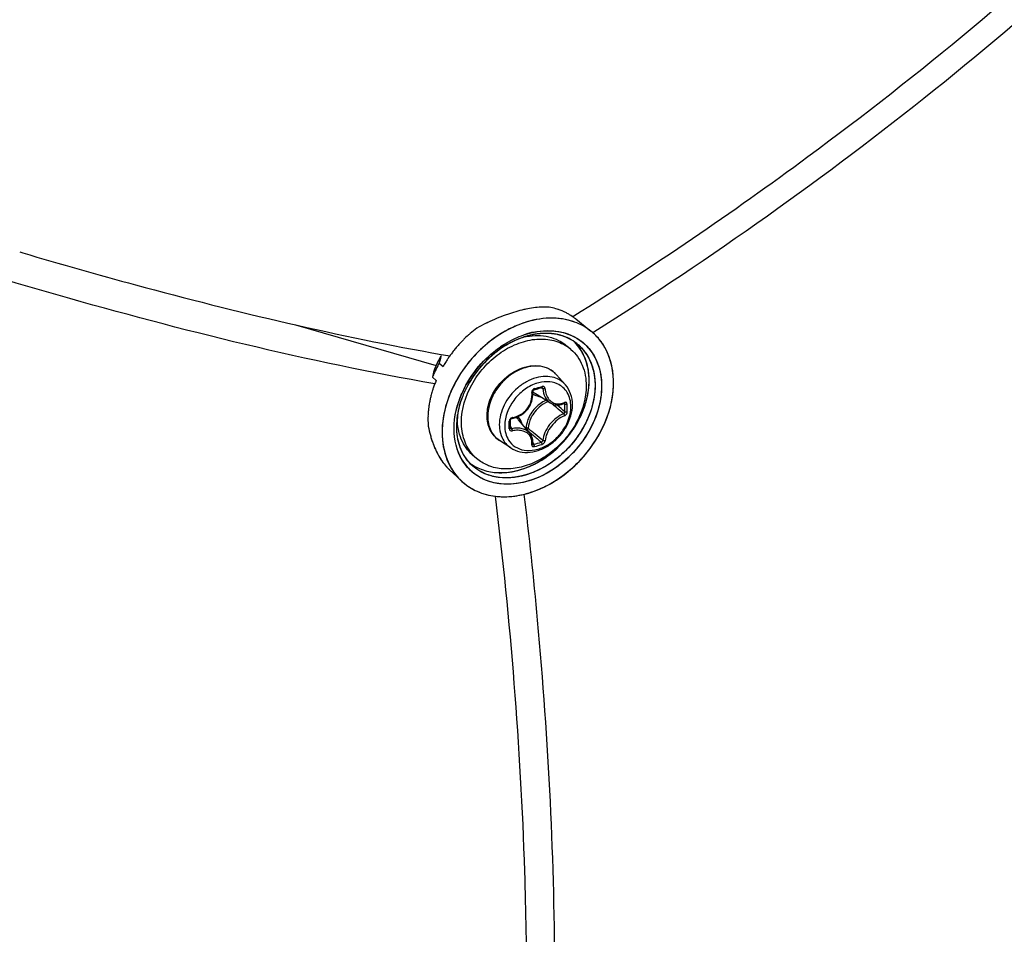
# Model space of a CAD drawing. Header units: millimetres. Extents: x 0 to 420, y 0 to 297.
# Tile 493 of 514: x 377 to 383, y 210 to 216. Entities that reach past the tile are written whole.
import ezdxf

# ---------------------------------------------------------------- set-up
doc = ezdxf.new("R2010")
doc.units = ezdxf.units.MM
doc.header["$LTSCALE"] = 23.1
doc.layers.get('0').update_dxf_attribs({"linetype": 'CONTINUOUS'})

msp = doc.modelspace()

# ---------------------------------------------------------------- linework, layer by layer
at = {"color": 7, "linetype": 'Continuous'}
for p, q in [((376.9768, 214.2788), (376.9958, 214.2733)), ((376.9768, 214.2788), (376.9959, 214.2732)), ((380.4292, 213.8749), (380.437, 213.8798)), ((380.4292, 213.8748), (380.4371, 213.8797)), ((380.4489, 213.8607), (380.5442, 213.7846)), ((378.6992, 213.8242), (379.5771, 213.5708)), ((380.1333, 213.7494), (380.134, 213.7496)), ((380.1333, 213.7493), (380.134, 213.7494)), ((380.1388, 213.7655), (380.1396, 213.7657)), ((380.1455, 213.7536), (380.1432, 213.7529)), ((380.1455, 213.7536), (380.1432, 213.7528)), ((380.5626, 213.779), (380.5557, 213.7747)), ((380.5626, 213.779), (380.5557, 213.7747)), ((379.9849, 213.6906), (379.9951, 213.6973)), ((380.0011, 213.7011), (380.0019, 213.7016)), ((380.0015, 213.6999), (380.0024, 213.7004)), ((380.4195, 213.67), (380.3945, 213.6917)), ((379.6072, 213.6274), (379.6038, 213.6135)), ((379.6072, 213.6274), (379.6055, 213.6205)), ((379.608, 213.6294), (379.6072, 213.6274)), ((379.6622, 213.6288), (379.6629, 213.6298)), ((379.6633, 213.6296), (379.6625, 213.6286)), ((379.597, 213.5851), (379.6206, 213.5641)), ((379.6206, 213.5641), (379.6211, 213.5651)), ((379.6212, 213.5651), (379.6206, 213.5641)), ((379.8565, 213.5785), (379.8598, 213.5822)), ((379.8573, 213.5795), (379.8598, 213.5822)), ((379.5537, 213.4976), (379.5773, 213.4766)), ((379.5639, 213.5399), (379.5642, 213.5409)), ((379.5639, 213.5399), (379.5643, 213.5408)), ((379.5639, 213.5399), (379.5642, 213.5408)), ((379.5639, 213.5399), (379.5643, 213.5408)), ((380.3844, 213.4501), (380.329, 213.5126)), ((379.7738, 213.4441), (379.7737, 213.4439)), ((380.2009, 213.457), (380.2006, 213.4569)), ((380.2009, 213.457), (380.2006, 213.4569)), ((380.2335, 213.4315), (380.2446, 213.4255)), ((379.7398, 213.3996), (379.7401, 213.4002)), ((379.7551, 213.4068), (379.755, 213.4065)), ((380.1893, 213.4187), (380.2041, 213.4229)), ((380.2904, 213.3363), (380.1976, 213.3938)), ((380.3308, 213.3239), (380.3331, 213.3219)), ((380.3743, 213.332), (380.3813, 213.3283)), ((380.3781, 213.3339), (380.3772, 213.3332)), ((380.3772, 213.3332), (380.3785, 213.3336)), ((380.3785, 213.3336), (380.379, 213.3337)), ((379.7108, 213.2608), (379.7108, 213.2612)), ((379.711, 213.2609), (379.7111, 213.2613)), ((380.0411, 213.2092), (380.041, 213.2279)), ((380.041, 213.1806), (380.0411, 213.2041)), ((380.0411, 213.2041), (380.0411, 213.2092)), ((380.0411, 213.1875), (380.0504, 213.1751)), ((380.1626, 213.1474), (380.0926, 213.2308)), ((380.1396, 213.1802), (380.136, 213.1792)), ((380.1492, 213.1634), (380.1649, 213.1501)), ((380.1649, 213.1501), (380.1826, 213.1351)), ((380.043, 213.0558), (379.9732, 213.1017)), ((380.1804, 213.0792), (380.1814, 213.0784)), ((380.1812, 213.0863), (380.1872, 213.0781)), ((380.1814, 213.0784), (380.1823, 213.0779)), ((379.8303, 212.9897), (379.8053, 213.0113)), ((379.6598, 212.9202), (379.7348, 212.8499)), ((379.7384, 212.8466), (379.7391, 212.846)), ((379.7384, 212.8465), (379.739, 212.8459)), ((379.9476, 212.7539), (379.9477, 212.7538))]:
    msp.add_line(p, q, dxfattribs=at)
for points in [[(380.2041, 213.4229), (380.213, 213.4254), (380.2218, 213.428), (380.2367, 213.4324)], [(380.2367, 213.4324), (380.2372, 213.4326), (380.2383, 213.4327), (380.2392, 213.4326), (380.24, 213.4324), (380.2403, 213.4323)], [(380.0518, 213.2393), (380.0614, 213.2411), (380.0741, 213.2447), (380.0865, 213.2493), (380.0985, 213.255), (380.11, 213.2618), (380.1209, 213.2695), (380.1311, 213.2782), (380.1406, 213.2876), (380.1492, 213.2979), (380.157, 213.3087), (380.1638, 213.3202), (380.1695, 213.3322), (380.1742, 213.3445), (380.1777, 213.3571), (380.1801, 213.3699), (380.1813, 213.3828), (380.1814, 213.3957)], [(380.1814, 213.3957), (380.1805, 213.4062), (380.1805, 213.4076), (380.1808, 213.4091), (380.1812, 213.4107), (380.1819, 213.4122), (380.1827, 213.4137), (380.1837, 213.415), (380.1849, 213.4162), (380.1861, 213.4172), (380.1874, 213.418), (380.1887, 213.4186), (380.1893, 213.4187)], [(380.2903, 213.3363), (380.2941, 213.3341), (380.3025, 213.3301), (380.3113, 213.327), (380.3206, 213.325), (380.3301, 213.3239)], [(380.3301, 213.3239), (380.3398, 213.3239), (380.3498, 213.325), (380.3597, 213.3271), (380.3697, 213.3302), (380.3772, 213.3332)], [(380.041, 213.2279), (380.041, 213.2287), (380.0413, 213.23), (380.0418, 213.2314), (380.0425, 213.2328), (380.0434, 213.2341), (380.0445, 213.2354), (380.0457, 213.2365), (380.047, 213.2374), (380.0484, 213.2382), (380.0499, 213.2388), (380.0514, 213.2392), (380.0518, 213.2393)], [(380.0417, 213.1782), (380.0413, 213.1787), (380.0411, 213.1794), (380.041, 213.1802), (380.041, 213.1806)], [(380.1759, 213.1249), (380.1721, 213.1333), (380.1674, 213.1412), (380.1626, 213.1474)], [(380.1805, 213.0801), (380.1813, 213.0873), (380.1814, 213.0972), (380.1806, 213.1068), (380.1787, 213.1161), (380.1759, 213.1249)], [(380.1805, 213.0792), (380.1805, 213.0792), (380.1805, 213.0791), (380.1805, 213.0792), (380.1805, 213.0795), (380.1805, 213.0801)]]:
    msp.add_lwpolyline(points, dxfattribs=at)
for centre, radius, start, end in [((380.3189, 213.0613), 0.8792, 102.73361, 106.14942), ((380.3186, 213.0623), 0.878, 102.72927, 106.14332), ((380.2997, 213.1441), 0.7941, 101.78574, 102.69442), ((380.3, 213.1424), 0.7958, 101.78383, 102.69058), ((380.2821, 213.2318), 0.7047, 97.87782, 101.84842), ((380.2642, 213.3621), 0.5732, 93.29104, 97.88678), ((380.2594, 213.4348), 0.5003, 91.97994, 93.21717), ((380.2592, 213.4371), 0.4979, 91.97148, 93.2143), ((380.2597, 213.4274), 0.5077, 92.60111, 93.21261), ((380.2591, 213.442), 0.4931, 91.97543, 92.60119), ((380.2125, 213.5402), 0.4005, 73.65406, 79.71494), ((380.2166, 213.555), 0.3851, 71.23843, 73.62864), ((380.2202, 213.5652), 0.3743, 67.34363, 71.24492), ((380.4527, 212.678), 1.2855, 112.76225, 115.46319), ((380.4522, 212.6789), 1.2845, 112.75668, 115.45954), ((380.4095, 212.7809), 1.1739, 109.95143, 112.76107), ((380.4095, 212.7809), 1.1739, 109.95381, 112.76374), ((380.3852, 212.8466), 1.1039, 109.2057, 109.93254), ((380.3844, 212.849), 1.1013, 109.20228, 109.93081), ((380.3571, 212.929), 1.0168, 106.14447, 109.23708), ((380.3568, 212.9301), 1.0157, 106.13986, 109.24115), ((380.224, 213.5745), 0.3643, 64.2958, 67.33588), ((380.2268, 213.5803), 0.3578, 60.83662, 64.29563), ((380.2296, 213.5853), 0.3521, 57.33752, 60.83495), ((380.2319, 213.5889), 0.3478, 54.20076, 57.3352), ((380.2322, 213.5895), 0.3472, 51.37396, 57.336), ((380.2329, 213.5903), 0.3461, 51.36713, 54.19768), ((380.3094, 213.1744), 0.7901, 127.21991, 131.0754), ((380.4981, 212.5832), 1.3906, 116.08177, 118.64554), ((380.4971, 212.5849), 1.3887, 116.07614, 118.64344), ((380.4809, 212.6175), 1.3522, 115.44296, 116.07045), ((380.4784, 212.623), 1.3462, 115.44371, 116.0741), ((380.4832, 212.613), 1.3573, 115.7551, 116.06986), ((380.4787, 212.6221), 1.3471, 115.4424, 115.75511), ((380.3246, 213.1571), 0.8132, 134.84869, 136.35979), ((380.3222, 213.1596), 0.8098, 132.32515, 134.86225), ((380.3189, 213.1632), 0.8048, 131.05872, 132.32465), ((380.2858, 213.2604), 0.5128, 107.21754, 110.3852), ((380.288, 213.2555), 0.5181, 109.0704, 110.43081), ((380.2834, 213.2677), 0.505, 106.89013, 109.02167), ((380.2829, 213.2704), 0.5023, 107.32222, 109.0726), ((380.299, 213.2535), 0.5364, 107.2419, 108.75764), ((380.2783, 213.2851), 0.4869, 106.11327, 107.31953), ((380.281, 213.2755), 0.497, 106.09974, 107.20708), ((380.2143, 213.3496), 0.408, 100.9796, 101.35349), ((380.2803, 213.2778), 0.4945, 106.06174, 106.88564), ((380.2135, 213.3538), 0.4037, 99.98753, 100.9807), ((380.2936, 213.2712), 0.518, 106.11336, 107.38578), ((380.2926, 213.2739), 0.5151, 103.41042, 107.28797), ((380.2768, 213.2902), 0.4817, 105.9539, 106.11066), ((380.2785, 213.2841), 0.488, 105.11803, 106.06203), ((380.2761, 213.2927), 0.4791, 105.11313, 105.95451), ((380.2782, 213.2853), 0.4867, 104.83782, 105.82661), ((380.289, 213.2873), 0.5012, 102.31871, 106.12349), ((380.2767, 213.2904), 0.4814, 104.29817, 105.11776), ((380.2753, 213.2956), 0.4761, 104.81712, 105.11256), ((380.2705, 213.3168), 0.4543, 97.79946, 104.90926), ((380.2733, 213.3036), 0.4678, 102.17354, 104.82413), ((380.274, 213.3013), 0.4702, 102.20598, 104.30323), ((380.2882, 213.292), 0.4964, 102.35584, 103.39317), ((380.2682, 213.3293), 0.4416, 97.02561, 102.2393), ((380.2687, 213.3253), 0.4456, 97.72424, 102.18987), ((380.2645, 213.3563), 0.4143, 94.73186, 97.73086), ((380.2661, 213.3428), 0.4279, 96.96922, 97.69949), ((380.264, 213.3622), 0.4084, 93.52504, 96.99907), ((380.2649, 213.3532), 0.4175, 94.7478, 96.97546), ((380.2626, 213.3823), 0.3883, 88.61528, 94.76342), ((380.2639, 213.3655), 0.4051, 93.53633, 94.74277), ((380.2628, 213.3868), 0.3838, 88.61941, 93.56762), ((380.2625, 213.3879), 0.3827, 87.98349, 93.5437), ((380.2629, 213.4032), 0.3673, 87.95913, 88.58408), ((380.2631, 213.409), 0.3616, 84.94771, 88.58318), ((380.2633, 213.4122), 0.3584, 84.9412, 87.96883), ((380.2633, 213.4127), 0.3579, 84.14986, 87.9618), ((380.2641, 213.4214), 0.3491, 84.13136, 84.93123), ((380.2654, 213.4339), 0.3366, 78.44528, 84.97884), ((380.2659, 213.4366), 0.3339, 77.96562, 84.17412), ((380.2657, 213.4356), 0.3348, 78.43091, 84.164), ((380.2681, 213.4485), 0.3217, 77.91771, 78.39418), ((380.2699, 213.4567), 0.3134, 74.42201, 78.40695), ((380.2698, 213.4558), 0.3143, 74.44279, 77.92903), ((380.2703, 213.4581), 0.3119, 73.90672, 77.93425), ((380.2717, 213.4629), 0.3069, 73.90758, 74.4307), ((380.2738, 213.4704), 0.2991, 66.87109, 74.43713), ((380.2742, 213.4716), 0.2979, 66.58429, 73.91867), ((380.2745, 213.4721), 0.2972, 66.85955, 73.93455), ((380.2774, 213.4793), 0.2895, 66.54335, 66.82561), ((380.2783, 213.4814), 0.2872, 63.20249, 66.83908), ((380.2783, 213.4813), 0.2874, 63.86204, 66.55225), ((380.2787, 213.4823), 0.2863, 63.18545, 66.54887), ((380.2798, 213.4844), 0.2839, 62.93266, 63.85828), ((380.2801, 213.4852), 0.283, 62.92109, 63.17919), ((380.2842, 213.4928), 0.2744, 51.44966, 62.96675), ((380.2844, 213.493), 0.2742, 51.45353, 62.98167), ((380.3271, 213.5129), 0.3478, 49.06362, 51.38133), ((380.3273, 213.513), 0.3475, 49.43387, 51.39061), ((380.3273, 213.5131), 0.3474, 49.4293, 51.38417), ((380.3275, 213.5133), 0.3471, 49.06201, 49.42875), ((380.3278, 213.5136), 0.3468, 48.36292, 49.43332), ((380.3267, 213.5125), 0.3483, 44.96524, 49.05918), ((380.3274, 213.5132), 0.3473, 48.3608, 49.06306), ((380.3257, 213.5114), 0.3498, 41.21829, 48.34923), ((380.327, 213.5127), 0.348, 44.96154, 48.35842), ((380.3249, 213.5107), 0.3509, 41.90395, 44.96067), ((380.3251, 213.5108), 0.3507, 41.9065, 44.96465), ((380.3224, 213.5084), 0.3543, 37.77973, 41.90292), ((380.3236, 213.5094), 0.3527, 41.22612, 41.90576), ((380.3226, 213.5086), 0.354, 39.52411, 41.22544), ((380.3227, 213.5087), 0.3538, 39.52175, 41.22413), ((380.3192, 213.5059), 0.3583, 34.72676, 39.51368), ((380.3211, 213.5073), 0.356, 37.78559, 39.52394), ((380.3263, 213.1554), 0.8156, 140.22939, 142.4104), ((380.328, 213.1539), 0.8179, 138.61797, 140.23014), ((380.3274, 213.1545), 0.817, 136.35992, 138.63858), ((380.3487, 213.1495), 0.652, 122.84281, 124.53991), ((380.3491, 213.1487), 0.6529, 122.20852, 124.48306), ((380.2531, 213.4778), 0.2542, 49.1138, 56.51182), ((380.2414, 213.5151), 0.2837, 42.65384, 45.69266), ((380.2417, 213.5155), 0.2832, 42.60211, 45.71581), ((380.2405, 213.5143), 0.2849, 42.00251, 42.65523), ((380.2408, 213.5147), 0.2844, 41.99977, 42.60766), ((380.2409, 213.5147), 0.2844, 41.99938, 42.60345), ((380.238, 213.5122), 0.2882, 34.71844, 41.98672), ((380.2753, 213.4829), 0.2877, 34.74605, 51.27615), ((380.3194, 213.5061), 0.3581, 35.68385, 37.78205), ((380.319, 213.5058), 0.3586, 35.24001, 37.78436), ((380.3178, 213.5049), 0.36, 35.23776, 35.68506), ((380.3169, 213.5043), 0.3612, 34.73195, 35.23773), ((380.3175, 213.5047), 0.3604, 34.72691, 35.24162), ((380.3106, 213.5), 0.3688, 29.51432, 34.7143), ((380.316, 213.5036), 0.3623, 34.16445, 34.73339), ((380.3166, 213.504), 0.3616, 34.16025, 34.72678), ((380.3102, 213.4998), 0.3692, 29.51431, 34.14524), ((380.3152, 213.5031), 0.3632, 33.67121, 34.16448), ((380.1414, 213.3101), 0.6217, 149.09967, 155.20959), ((380.1418, 213.3081), 0.6227, 149.15134, 155.05196), ((380.1445, 213.3065), 0.6259, 150.77478, 152.34374), ((392.204, 210.5796), 12.9603, 166.462, 166.59096), ((380.1512, 213.3028), 0.6335, 149.17312, 150.77515), ((382.4118, 229.4819), 16.0889, 259.97047, 260.16445), ((380.3152, 213.1632), 0.802, 146.16334, 147.89429), ((380.3151, 213.1632), 0.8019, 146.16314, 147.89435), ((380.3211, 213.1592), 0.8092, 144.52477, 146.19759), ((380.3212, 213.1592), 0.8092, 144.52481, 146.16403), ((380.3235, 213.1575), 0.8121, 144.0632, 144.43583), ((380.3235, 213.1576), 0.812, 144.06333, 144.43584), ((380.3243, 213.1569), 0.8131, 142.38471, 144.06306), ((380.3242, 213.157), 0.813, 142.38463, 144.06321), ((380.4218, 213.0728), 0.8235, 138.07399, 138.89063), ((380.4212, 213.0733), 0.8228, 137.53713, 138.16579), ((380.1143, 213.3209), 0.5924, 156.12264, 158.20873), ((380.112, 213.3219), 0.5899, 156.86327, 158.21106), ((380.1228, 213.3189), 0.6011, 155.71507, 157.76076), ((380.2578, 213.2035), 0.7631, 151.48132, 154.90182), ((380.1215, 213.3178), 0.6002, 155.07578, 156.86231), ((380.1237, 213.3168), 0.6027, 155.07809, 156.1259), ((380.128, 213.3166), 0.6068, 155.23242, 155.71755), ((380.1338, 213.312), 0.6138, 152.33995, 155.07239), ((380.2689, 213.1976), 0.7756, 151.23878, 151.48994), ((380.2685, 213.1978), 0.7752, 151.35823, 151.48997), ((380.2723, 213.1957), 0.7795, 150.03054, 151.35717), ((380.2726, 213.1955), 0.7799, 150.03073, 151.23795), ((380.3047, 213.1697), 0.7897, 147.89268, 149.9534), ((380.3046, 213.1698), 0.7895, 147.89266, 149.95336), ((380.3734, 213.1137), 0.6952, 138.04167, 152.84659), ((380.3864, 213.1033), 0.7118, 137.71544, 137.90983), ((390.7663, 210.826), 11.5265, 166.38196, 166.59805), ((380.2378, 213.2129), 0.741, 154.90576, 157.4038), ((380.1167, 213.3214), 0.5945, 157.76332, 158.33907), ((380.2138, 213.4105), 0.1539, 50.53518, 52.38989), ((380.214, 213.4107), 0.1537, 47.20358, 50.53486), ((380.2134, 213.4101), 0.1545, 41.53019, 47.1948), ((380.215, 213.2094), 0.6914, 161.51909, 163.13722), ((380.2372, 213.2018), 0.7149, 157.38804, 161.50705), ((380.3369, 213.1333), 0.6537, 153.26296, 156.16944), ((380.3354, 213.1342), 0.652, 153.18809, 153.67746), ((380.3449, 213.1296), 0.6626, 153.25566, 153.69019), ((380.3466, 213.1287), 0.6645, 152.96083, 153.25573), ((380.3387, 213.1325), 0.6558, 152.91998, 153.18831), ((380.334, 213.1403), 0.6372, 151.52143, 153.68459), ((380.3328, 213.1411), 0.6358, 151.56353, 153.7075), ((380.3274, 213.1436), 0.6299, 151.50629, 153.67176), ((379.6593, 215.3582), 2.0045, 285.39308, 286.80749), ((380.2801, 213.2269), 0.2433, 109.07153, 109.22931), ((380.1722, 213.2212), 0.647, 165.78204, 167.8545), ((380.1947, 213.2154), 0.6702, 163.13123, 165.77749), ((380.3339, 213.1348), 0.6504, 155.057, 155.97877), ((380.3295, 213.137), 0.6455, 154.36206, 155.93919), ((380.3389, 213.1325), 0.6559, 154.23779, 155.05718), ((380.3325, 213.1356), 0.6488, 153.67762, 154.36295), ((380.3425, 213.1308), 0.6599, 153.69011, 154.23809), ((380.317, 213.1488), 0.6182, 153.67667, 155.36641), ((380.3209, 213.1467), 0.6227, 153.68606, 155.34026), ((380.3242, 213.1454), 0.6262, 153.70832, 155.32848), ((380.2449, 213.4701), 0.0898, 224.14979, 225.13489), ((380.2451, 213.4704), 0.0901, 225.16768, 238.19258), ((380.1095, 213.2319), 0.5833, 172.67122, 174.89249), ((380.131, 213.2291), 0.605, 170.23256, 172.66996), ((380.1528, 213.2254), 0.6271, 167.85272, 170.23305), ((380.346, 213.1685), 0.202, 114.0645, 126.40526), ((372.1934, 203.7622), 12.5417, 49.56104, 49.72441), ((372.9285, 204.6236), 11.4092, 49.26308, 49.56466), ((372.35, 203.8256), 12.4061, 49.65654, 49.94798), ((380.3357, 213.4366), 0.1071, 290.31697, 292.26307), ((380.3344, 213.4396), 0.1103, 292.2624, 294.07545), ((378.9161, 213.3046), 1.4654, 0.00233, 0.92882), ((378.9647, 213.3046), 1.4168, 359.05537, 0.00295), ((378.9178, 213.3037), 1.4783, 0.0024, 0.92888), ((378.9669, 213.3037), 1.4292, 359.05547, 0.00301), ((380.0688, 213.2345), 0.5425, 177.87164, 179.77367), ((380.088, 213.2338), 0.5618, 174.88937, 177.86578), ((380.1913, 213.1846), 0.4871, 171.30684, 173.56853), ((380.1896, 213.1846), 0.4855, 172.51311, 173.57107), ((380.182, 213.1855), 0.4778, 172.64471, 173.57275), ((380.1928, 213.1841), 0.4886, 170.97546, 172.64115), ((380.1997, 213.1833), 0.4956, 170.96418, 172.51149), ((380.1078, 213.2389), 0.3976, 177.20686, 179.9888), ((380.1183, 213.2385), 0.4081, 176.86137, 177.21747), ((380.0572, 213.2235), 0.0216, 99.06376, 106.76369), ((380.0236, 213.1728), 0.0902, 40.02572, 53.88647), ((380.3598, 213.1506), 0.2113, 135.09832, 148.10442), ((380.0396, 213.2344), 0.5134, 179.74319, 184.87954), ((380.2728, 213.3384), 0.7592, 191.21781, 195.56133), ((380.2717, 213.3382), 0.758, 191.22125, 195.57067), ((377.8937, 213.1993), 2.1407, 0.00233, 0.64253), ((377.9738, 213.1993), 2.0607, 359.34524, 0.00194), ((380.0383, 213.1806), 0.00271, 351.60329, 359.32144), ((380.0083, 213.1725), 0.1114, 16.50857, 23.3442), ((387.8055, 222.2644), 11.8794, 229.89404, 230.16205), ((379.9357, 213.5099), 0.7565, 333.67652, 336.5845), ((379.9373, 213.5092), 0.7548, 333.98554, 336.58777), ((379.9309, 213.5123), 0.762, 333.98758, 334.25893), ((380.2202, 213.3245), 0.7048, 195.61404, 196.17546), ((380.2112, 213.3218), 0.6954, 195.60533, 196.73877), ((380.208, 213.3209), 0.6921, 196.17542, 196.74232), ((380.1846, 213.3138), 0.6676, 196.73603, 198.3293), ((380.1489, 213.3024), 0.6302, 196.68026, 201.56551), ((387.2956, 221.5567), 11.0235, 229.81565, 230.16603), ((386.8571, 221.1272), 10.3986, 230.16047, 230.51372), ((379.9161, 213.5197), 0.7785, 330.51232, 333.67169), ((379.9154, 213.5201), 0.7793, 330.51223, 333.32698), ((379.9247, 213.5153), 0.7688, 333.03735, 333.33657), ((379.9264, 213.5145), 0.767, 333.33655, 333.68263), ((379.9278, 213.5138), 0.7653, 333.33401, 333.67764), ((379.9286, 213.5134), 0.7645, 333.67993, 333.98757), ((379.93, 213.5127), 0.7629, 333.67772, 333.98992), ((380.1325, 213.2962), 0.6126, 198.30407, 201.59401), ((380.0791, 213.2753), 0.5553, 201.61066, 204.26789), ((380.0597, 213.267), 0.5342, 201.55293, 206.95997), ((379.8124, 214.4652), 1.4368, 285.12112, 287.07727), ((379.813, 214.4633), 1.4495, 285.13021, 287.08635), ((380.0408, 213.258), 0.5133, 204.26617, 207.01786), ((380.0174, 213.2462), 0.4871, 207.03555, 207.75079), ((380.0117, 213.2433), 0.4806, 207.03499, 208.48069), ((380.008, 213.2413), 0.4765, 207.75075, 208.47792), ((379.9882, 213.2304), 0.4538, 208.46379, 210.92837), ((379.9526, 213.2089), 0.4123, 210.90798, 214.67787), ((379.9958, 213.1557), 0.286, 212.43965, 214.72904), ((379.9912, 213.1525), 0.2804, 212.39315, 214.45567), ((379.995, 213.1551), 0.285, 214.19294, 214.45497), ((379.9946, 213.1548), 0.2845, 214.45497, 214.71783), ((379.9883, 213.1505), 0.2769, 214.45948, 214.72693), ((379.9968, 213.1819), 0.2543, 221.70798, 229.09647), ((379.9196, 213.1861), 0.3721, 214.68892, 218.32619), ((379.896, 213.1675), 0.3421, 218.33076, 221.73229), ((379.8831, 213.1562), 0.3249, 221.75381, 222.68818), ((379.8769, 213.1505), 0.3165, 221.73012, 224.72938), ((379.875, 213.1487), 0.3139, 222.68188, 224.73879), ((380.0082, 213.1408), 0.3128, 210.79009, 214.71405), ((380.0061, 213.1397), 0.3104, 211.08808, 222.74439), ((380.0019, 213.1366), 0.3052, 214.72363, 222.49614), ((379.9938, 213.1543), 0.2836, 214.73191, 215.05701), ((379.9919, 213.153), 0.2813, 214.72695, 215.01924), ((379.9865, 213.1491), 0.2746, 214.9928, 226.78066), ((379.9865, 213.1489), 0.2745, 215.00809, 226.75845), ((379.9567, 213.1861), 0.2812, 231.40537, 232.72204), ((379.9565, 213.1859), 0.281, 231.40641, 232.71341), ((379.9578, 213.1876), 0.2831, 232.71269, 236.28952), ((379.9576, 213.1874), 0.2828, 232.71654, 236.28836), ((379.9592, 213.1898), 0.2857, 236.28886, 238.55735), ((379.9592, 213.1898), 0.2856, 236.28857, 238.56261), ((379.9591, 213.1895), 0.2854, 236.28744, 238.55443), ((379.8648, 213.1386), 0.2996, 224.73899, 226.81653), ((379.8637, 213.1375), 0.2979, 224.74023, 226.8287), ((379.9874, 213.1152), 0.3666, 210.74294, 214.71596), ((379.9777, 213.1084), 0.3548, 214.70639, 226.77538), ((379.9728, 213.1037), 0.348, 226.8293, 227.79329), ((379.9725, 213.1034), 0.3475, 226.82444, 227.64699), ((379.9724, 213.1032), 0.3473, 226.82953, 227.64514), ((379.9869, 213.3366), 0.5872, 282.31726, 286.1187), ((379.9874, 213.3346), 0.5851, 282.31161, 285.71908), ((379.9842, 213.3463), 0.5972, 285.35535, 285.70945), ((379.9832, 213.3499), 0.601, 285.70949, 286.104), ((379.9836, 213.3487), 0.5997, 285.7065, 286.11081), ((379.9779, 213.3678), 0.6196, 286.11887, 289.45337), ((379.9823, 213.3532), 0.6044, 286.1021, 286.47325), ((379.9826, 213.3521), 0.6032, 286.11084, 286.476), ((379.9775, 213.369), 0.6209, 286.48834, 289.45258), ((379.9815, 213.3559), 0.6072, 286.47321, 286.78892)]:
    msp.add_arc(centre, radius, start, end, dxfattribs=at)
for points, knots in [([(380.4371, 213.8797), (380.9371, 214.192), (382.8589, 215.4993), (384.5835, 217.1028), (385.691, 218.4375)], [0, 0, 0, 0, 0.253674, 1, 1, 1, 1]), ([(385.7579, 218.2888), (385.3974, 217.8557), (383.8519, 216.1525), (382.0323, 214.7012), (380.5626, 213.779)], [0, 0, 0, 0, 0.245138, 1, 1, 1, 1]), ([(379.5697, 213.4557), (378.7757, 213.5937), (377.0485, 214.0208), (375.363, 214.5818), (374.4524, 214.9143)], [0, 0, 0, 0, 0.45396, 1, 1, 1, 1]), ([(378.9757, 181.8709), (381.3571, 184.074), (385.6919, 188.9116), (389.8774, 195.8119), (392.3241, 201.6351), (394.0782, 207.3942), (394.6905, 211.8509), (394.7189, 214.7681)], [0, 0, 0, 0, 0.260218, 0.517594, 0.643305, 0.766, 1, 1, 1, 1]), ([(376.9959, 214.2732), (377.2302, 214.2039), (378.0929, 213.9592), (378.9672, 213.7525), (379.6098, 213.6389)], [0, 0, 0, 0, 0.27236, 1, 1, 1, 1]), ([(380.442, 213.8415), (380.393, 213.8593), (380.282, 213.8749), (380.1121, 213.8404), (379.9475, 213.7552), (379.8517, 213.6706), (379.8086, 213.6225)], [0, 0, 0, 0, 0.221196, 0.463312, 0.725506, 1, 1, 1, 1]), ([(380.4421, 213.8415), (380.3932, 213.8592), (380.2822, 213.8749), (380.1123, 213.8405), (379.9478, 213.7555), (379.8522, 213.671), (379.8091, 213.623)], [0, 0, 0, 0, 0.221447, 0.463667, 0.725746, 1, 1, 1, 1]), ([(380.4427, 213.8413), (380.3982, 213.8575), (380.2984, 213.8737), (380.1992, 213.8581), (380.1498, 213.8438)], [0, 0, 0, 0, 0.479541, 1, 1, 1, 1]), ([(380.1498, 213.8438), (380.119, 213.8349), (379.9934, 213.7876), (379.8829, 213.7038), (379.8143, 213.6288)], [0, 0, 0, 0, 0.239966, 1, 1, 1, 1]), ([(379.7352, 213.2174), (379.7352, 213.2979), (379.7737, 213.4229), (379.8712, 213.5594), (379.9671, 213.6466), (380.076, 213.7079), (380.1898, 213.7384), (380.2996, 213.735), (380.3655, 213.7083), (380.3934, 213.6898)], [0, 0, 0, 0, 0.254142, 0.391, 0.527564, 0.659013, 0.781772, 0.894694, 1, 1, 1, 1]), ([(380.1188, 213.7452), (380.0835, 213.7331), (379.9431, 213.6669), (379.8298, 213.5472), (379.7738, 213.4441)], [0, 0, 0, 0, 0.241236, 1, 1, 1, 1]), ([(380.1072, 213.7411), (380.073, 213.7284), (379.9375, 213.6614), (379.8282, 213.5444), (379.7738, 213.4441)], [0, 0, 0, 0, 0.242026, 1, 1, 1, 1]), ([(379.9951, 213.6973), (380.0066, 213.7047), (380.0521, 213.7321), (380.1011, 213.7537), (380.1388, 213.7655)], [0, 0, 0, 0, 0.256627, 1, 1, 1, 1]), ([(380.14, 213.7658), (380.1975, 213.7837), (380.3144, 213.7997), (380.4281, 213.7609), (380.4726, 213.73)], [0, 0, 0, 0, 0.526189, 1, 1, 1, 1]), ([(380.1435, 213.7514), (380.1888, 213.7593), (380.2589, 213.7594), (380.3428, 213.7293), (380.3786, 213.7054), (380.3945, 213.6917)], [0, 0, 0, 0, 0.519582, 0.762838, 1, 1, 1, 1]), ([(380.2879, 213.7875), (380.3372, 213.7862), (380.4348, 213.7654), (380.5515, 213.6701), (380.6124, 213.5281), (380.6134, 213.3631), (380.5586, 213.1942), (380.4248, 212.9922), (380.265, 212.8809), (380.15, 212.8476)], [0, 0, 0, 0, 0.11213, 0.218838, 0.329891, 0.452186, 0.586314, 0.727642, 1, 1, 1, 1]), ([(380.1819, 213.7769), (380.1907, 213.7788), (380.225, 213.7854), (380.2602, 213.7881), (380.2861, 213.7875)], [0, 0, 0, 0, 0.256535, 1, 1, 1, 1]), ([(380.1821, 213.777), (380.191, 213.7789), (380.2258, 213.7855), (380.2615, 213.7881), (380.2879, 213.7875)], [0, 0, 0, 0, 0.256278, 1, 1, 1, 1]), ([(380.2861, 213.7875), (380.3031, 213.7871), (380.3678, 213.7818), (380.4314, 213.7581), (380.471, 213.7311)], [0, 0, 0, 0, 0.261575, 1, 1, 1, 1]), ([(379.9292, 212.9043), (380.0184, 212.8918), (380.166, 212.9278), (380.3243, 213.0381), (380.4281, 213.1533), (380.5011, 213.2869), (380.537, 213.4274), (380.5316, 213.5624), (380.498, 213.6429), (380.4749, 213.6763)], [0, 0, 0, 0, 0.239217, 0.373672, 0.511458, 0.646823, 0.774667, 0.892112, 1, 1, 1, 1]), ([(380.1, 212.9185), (380.1831, 212.9425), (380.3405, 213.0363), (380.4744, 213.2178), (380.5286, 213.3836), (380.5375, 213.5049), (380.5138, 213.6161), (380.4755, 213.6791), (380.4522, 213.705)], [0, 0, 0, 0, 0.260989, 0.532289, 0.661973, 0.783062, 0.894976, 1, 1, 1, 1]), ([(380.4552, 213.7074), (380.4836, 213.6847), (380.5331, 213.6259), (380.5709, 213.5137), (380.5719, 213.3873), (380.525, 213.2104), (380.3894, 213.0136), (380.2236, 212.9117), (380.1354, 212.8863)], [0, 0, 0, 0, 0.104524, 0.214592, 0.333967, 0.462949, 0.735941, 1, 1, 1, 1]), ([(380.4749, 213.2433), (380.495, 213.2839), (380.5254, 213.3669), (380.5385, 213.4942), (380.5162, 213.6115), (380.4765, 213.6779), (380.4522, 213.705)], [0, 0, 0, 0, 0.278014, 0.537515, 0.77657, 1, 1, 1, 1]), ([(380.4552, 213.7074), (380.4864, 213.6825), (380.5398, 213.6164), (380.5752, 213.4899), (380.5666, 213.3493), (380.5339, 213.2572), (380.5117, 213.2123)], [0, 0, 0, 0, 0.222971, 0.459982, 0.719377, 1, 1, 1, 1]), ([(380.471, 213.7311), (380.5072, 213.7063), (380.5709, 213.6375), (380.6155, 213.4997), (380.6089, 213.3446), (380.5734, 213.2428), (380.5488, 213.1931)], [0, 0, 0, 0, 0.223214, 0.459267, 0.718396, 1, 1, 1, 1]), ([(380.6172, 213.1814), (380.657, 213.2638), (380.7059, 213.4338), (380.671, 213.612), (380.6315, 213.6817)], [0, 0, 0, 0, 0.533174, 1, 1, 1, 1]), ([(380.63, 213.2093), (380.6661, 213.2927), (380.7074, 213.4635), (380.6615, 213.6384), (380.6175, 213.7045)], [0, 0, 0, 0, 0.533744, 1, 1, 1, 1]), ([(379.8086, 213.6225), (379.7625, 213.5711), (379.6847, 213.459), (379.6173, 213.273), (379.6075, 213.0887), (379.6442, 212.9751), (379.6723, 212.9278)], [0, 0, 0, 0, 0.275264, 0.538289, 0.780129, 1, 1, 1, 1]), ([(379.8082, 213.6221), (379.7623, 213.5708), (379.6846, 213.4588), (379.6173, 213.273), (379.6075, 213.0888), (379.6441, 212.9752), (379.6723, 212.9279)], [0, 0, 0, 0, 0.275019, 0.538051, 0.78006, 1, 1, 1, 1]), ([(379.8013, 213.6142), (379.7898, 213.6011), (379.746, 213.5475), (379.7089, 213.4884), (379.686, 213.442)], [0, 0, 0, 0, 0.252116, 1, 1, 1, 1]), ([(380.5116, 213.6469), (380.5356, 213.6123), (380.5701, 213.5282), (380.5733, 213.3876), (380.5327, 213.2421), (380.453, 213.1052), (380.3415, 212.9897), (380.175, 212.8838), (380.0208, 212.8567), (379.932, 212.878)], [0, 0, 0, 0, 0.108486, 0.226976, 0.356148, 0.49267, 0.630927, 0.764804, 1, 1, 1, 1]), ([(380.5487, 213.6537), (380.5741, 213.6171), (380.6105, 213.5283), (380.6142, 213.3797), (380.5715, 213.2259), (380.4876, 213.081), (380.3701, 212.9586), (380.1942, 212.8459), (380.0312, 212.8164), (379.937, 212.8383)], [0, 0, 0, 0, 0.108425, 0.226833, 0.355901, 0.492337, 0.630562, 0.76449, 1, 1, 1, 1]), ([(380.4195, 213.67), (380.4347, 213.6569), (380.4623, 213.6264), (380.5034, 213.5518), (380.5146, 213.4861), (380.5146, 213.4424)], [0, 0, 0, 0, 0.238021, 0.481682, 1, 1, 1, 1]), ([(380.3077, 213.5325), (380.2914, 213.545), (380.252, 213.5641), (380.1846, 213.5695), (380.1139, 213.5531), (380.0457, 213.5169), (379.9854, 213.464), (379.9237, 213.3799), (379.8993, 213.3022), (379.8993, 213.2522)], [0, 0, 0, 0, 0.104897, 0.216899, 0.338904, 0.47012, 0.607003, 0.744549, 1, 1, 1, 1]), ([(379.904, 213.3227), (379.9165, 213.3724), (379.9677, 213.466), (380.053, 213.53), (380.1004, 213.5495)], [0, 0, 0, 0, 0.499995, 1, 1, 1, 1]), ([(380.1004, 213.5495), (380.121, 213.558), (380.1629, 213.5699), (380.2266, 213.5704), (380.2848, 213.5518), (380.3162, 213.527), (380.329, 213.5126)], [0, 0, 0, 0, 0.270574, 0.524505, 0.765155, 1, 1, 1, 1]), ([(380.3149, 213.4943), (380.2973, 213.4996), (380.2586, 213.5046), (380.199, 213.4953), (380.1398, 213.4704), (380.0664, 213.4189), (379.9964, 213.3304), (379.972, 213.2424), (379.972, 213.2002)], [0, 0, 0, 0, 0.108641, 0.225762, 0.35139, 0.483442, 0.751147, 1, 1, 1, 1]), ([(380.3844, 213.4501), (380.3753, 213.4603), (380.3539, 213.4786), (380.3283, 213.4902), (380.3149, 213.4943)], [0, 0, 0, 0, 0.49562, 1, 1, 1, 1]), ([(379.686, 213.442), (379.6441, 213.3574), (379.5924, 213.1823), (379.6303, 212.9983), (379.6725, 212.9275)], [0, 0, 0, 0, 0.534142, 1, 1, 1, 1]), ([(380.5146, 213.4424), (380.5146, 213.3697), (380.4833, 213.257), (380.4018, 213.1293), (380.3204, 213.044), (380.2258, 212.9779), (380.124, 212.9354), (380.0217, 212.9195), (379.9552, 212.9283), (379.9249, 212.9376)], [0, 0, 0, 0, 0.248664, 0.382511, 0.517375, 0.649236, 0.774657, 0.891563, 1, 1, 1, 1]), ([(380.1999, 213.4567), (380.173, 213.4473), (380.1211, 213.4182), (380.0405, 213.3368), (380.0059, 213.2503), (380.0059, 213.1945)], [0, 0, 0, 0, 0.249772, 0.51087, 1, 1, 1, 1]), ([(380.1913, 213.4257), (380.1864, 213.4243), (380.1775, 213.4174), (380.1746, 213.4065), (380.1752, 213.4014)], [0, 0, 0, 0, 0.497141, 1, 1, 1, 1]), ([(380.1913, 213.4257), (380.1914, 213.4248), (380.1915, 213.4225), (380.1908, 213.4192), (380.1893, 213.4187)], [0, 0, 0, 0, 0.348, 1, 1, 1, 1]), ([(380.3338, 213.4562), (380.3141, 213.4648), (380.2684, 213.4734), (380.2233, 213.4647), (380.2009, 213.457)], [0, 0, 0, 0, 0.47597, 1, 1, 1, 1]), ([(380.2389, 213.4394), (380.239, 213.4385), (380.2391, 213.4362), (380.2382, 213.4329), (380.2367, 213.4324)], [0, 0, 0, 0, 0.339767, 1, 1, 1, 1]), ([(380.258, 213.4253), (380.2577, 213.4298), (380.2545, 213.437), (380.2457, 213.4405), (380.2411, 213.44), (380.2389, 213.4394)], [0, 0, 0, 0, 0.502703, 0.74499, 1, 1, 1, 1]), ([(380.2446, 213.4255), (380.2446, 213.4262), (380.244, 213.4289), (380.2421, 213.4313), (380.2403, 213.4323)], [0, 0, 0, 0, 0.264576, 1, 1, 1, 1]), ([(380.2446, 213.4255), (380.2456, 213.4072), (380.2532, 213.3726), (380.2767, 213.3449), (380.2903, 213.3363)], [0, 0, 0, 0, 0.531229, 1, 1, 1, 1]), ([(380.258, 213.4252), (380.2557, 213.4246), (380.2512, 213.4241), (380.2466, 213.4246), (380.2446, 213.4255)], [0, 0, 0, 0, 0.5364, 1, 1, 1, 1]), ([(380.258, 213.4253), (380.2588, 213.4128), (380.2631, 213.3891), (380.2794, 213.3582), (380.3046, 213.3368), (380.3253, 213.3311), (380.3356, 213.3304)], [0, 0, 0, 0, 0.279104, 0.533854, 0.769255, 1, 1, 1, 1]), ([(380.4188, 213.3137), (380.4188, 213.3294), (380.4153, 213.3598), (380.3985, 213.4015), (380.3709, 213.4352), (380.3467, 213.4505), (380.3338, 213.4562)], [0, 0, 0, 0, 0.267263, 0.518158, 0.759229, 1, 1, 1, 1]), ([(380.4287, 213.3249), (380.4287, 213.3479), (380.4219, 213.3934), (380.3989, 213.4336), (380.3844, 213.4501)], [0, 0, 0, 0, 0.512429, 1, 1, 1, 1]), ([(379.741, 212.9781), (379.7059, 213.0358), (379.6715, 213.1848), (379.7085, 213.3292), (379.7398, 213.3996)], [0, 0, 0, 0, 0.466936, 1, 1, 1, 1]), ([(379.7395, 212.9807), (379.7053, 213.0381), (379.6719, 213.1852), (379.7082, 213.3278), (379.7389, 213.3974)], [0, 0, 0, 0, 0.467433, 1, 1, 1, 1]), ([(379.755, 213.4065), (379.7495, 213.3944), (379.7294, 213.3467), (379.7156, 213.2962), (379.7098, 213.2582)], [0, 0, 0, 0, 0.257046, 1, 1, 1, 1]), ([(379.755, 213.4065), (379.7496, 213.3946), (379.7298, 213.3477), (379.7161, 213.2981), (379.7102, 213.2608)], [0, 0, 0, 0, 0.257237, 1, 1, 1, 1]), ([(380.0537, 213.2448), (380.0715, 213.2476), (380.1065, 213.2607), (380.1482, 213.2979), (380.1738, 213.3472), (380.1773, 213.384), (380.1752, 213.4014)], [0, 0, 0, 0, 0.24849, 0.504031, 0.757203, 1, 1, 1, 1]), ([(380.1752, 213.4013), (380.1766, 213.4018), (380.1788, 213.4025), (380.1807, 213.4046), (380.1806, 213.4055)], [0, 0, 0, 0, 0.63264, 1, 1, 1, 1]), ([(380.1813, 213.3938), (380.1845, 213.3914), (380.1986, 213.3824), (380.2148, 213.3772), (380.2272, 213.3754)], [0, 0, 0, 0, 0.245283, 1, 1, 1, 1]), ([(379.8956, 213.2579), (379.8956, 213.2632), (379.8964, 213.285), (379.8999, 213.3067), (379.904, 213.3227)], [0, 0, 0, 0, 0.244438, 1, 1, 1, 1]), ([(380.0298, 213.1049), (380.0402, 213.0882), (380.0692, 213.0584), (380.1293, 213.0369), (380.197, 213.04), (380.2651, 213.0659), (380.3273, 213.1114), (380.3922, 213.1891), (380.4188, 213.2649), (380.4188, 213.3137)], [0, 0, 0, 0, 0.105488, 0.213714, 0.331476, 0.460622, 0.598286, 0.738716, 1, 1, 1, 1]), ([(380.043, 213.0558), (380.0601, 213.0446), (380.0999, 213.0283), (380.1655, 213.0256), (380.2323, 213.0429), (380.2954, 213.0778), (380.3505, 213.1275), (380.4068, 213.206), (380.4287, 213.2782), (380.4287, 213.3249)], [0, 0, 0, 0, 0.11076, 0.226584, 0.349536, 0.479279, 0.613227, 0.747471, 1, 1, 1, 1]), ([(380.2261, 213.3311), (380.2182, 213.3252), (380.1882, 213.2999), (380.165, 213.2665), (380.1536, 213.2394)], [0, 0, 0, 0, 0.251119, 1, 1, 1, 1]), ([(380.2776, 213.3443), (380.2715, 213.342), (380.2468, 213.3308), (380.2246, 213.3142), (380.2101, 213.2997)], [0, 0, 0, 0, 0.242416, 1, 1, 1, 1]), ([(380.3356, 213.3304), (380.3386, 213.3302), (380.3513, 213.3301), (380.3639, 213.3328), (380.3728, 213.3362)], [0, 0, 0, 0, 0.242499, 1, 1, 1, 1]), ([(380.3794, 213.3389), (380.3795, 213.3383), (380.3795, 213.3366), (380.3789, 213.3347), (380.3781, 213.3339)], [0, 0, 0, 0, 0.296838, 1, 1, 1, 1]), ([(380.3813, 213.3283), (380.3813, 213.3289), (380.3813, 213.3309), (380.3802, 213.333), (380.3789, 213.3337)], [0, 0, 0, 0, 0.295427, 1, 1, 1, 1]), ([(380.3959, 213.3277), (380.3958, 213.3317), (380.3935, 213.3384), (380.3854, 213.3407), (380.3814, 213.3397), (380.3794, 213.3389)], [0, 0, 0, 0, 0.500392, 0.734456, 1, 1, 1, 1]), ([(380.3959, 213.3277), (380.3935, 213.3267), (380.3885, 213.3261), (380.3833, 213.327), (380.3813, 213.3283)], [0, 0, 0, 0, 0.520163, 1, 1, 1, 1]), ([(379.9732, 213.1017), (379.961, 213.1097), (379.9386, 213.1293), (379.905, 213.18), (379.8956, 213.227), (379.8956, 213.2579)], [0, 0, 0, 0, 0.241984, 0.486768, 1, 1, 1, 1]), ([(379.8993, 213.2522), (379.8993, 213.2221), (379.9081, 213.1768), (379.9403, 213.128), (379.9616, 213.1093), (379.9732, 213.1017)], [0, 0, 0, 0, 0.517982, 0.760912, 1, 1, 1, 1]), ([(379.9292, 212.9043), (380.0337, 212.8896), (380.2079, 212.9432), (380.3792, 213.0896), (380.4484, 213.1896), (380.4749, 213.2433)], [0, 0, 0, 0, 0.468934, 0.733843, 1, 1, 1, 1]), ([(380.0509, 213.2442), (380.0463, 213.2428), (380.0381, 213.2372), (380.0343, 213.2278), (380.0343, 213.2233)], [0, 0, 0, 0, 0.515676, 1, 1, 1, 1]), ([(380.0537, 213.2448), (380.0537, 213.2435), (380.0537, 213.2416), (380.0525, 213.2394), (380.0518, 213.2393)], [0, 0, 0, 0, 0.650306, 1, 1, 1, 1]), ([(380.1106, 213.2166), (380.1092, 213.2198), (380.1033, 213.232), (380.0948, 213.2429), (380.0875, 213.2498)], [0, 0, 0, 0, 0.255247, 1, 1, 1, 1]), ([(380.1804, 213.2622), (380.1763, 213.2556), (380.1622, 213.2297), (380.1538, 213.2002), (380.1527, 213.1784)], [0, 0, 0, 0, 0.261592, 1, 1, 1, 1]), ([(380.374, 213.2685), (380.3574, 213.2624), (380.3247, 213.2431), (380.2846, 213.2025), (380.2556, 213.1543), (380.2457, 213.1187), (380.2446, 213.1018)], [0, 0, 0, 0, 0.24174, 0.507568, 0.769195, 1, 1, 1, 1]), ([(380.3794, 213.256), (380.3639, 213.2501), (380.3334, 213.2318), (380.2959, 213.1937), (380.2686, 213.1486), (380.2592, 213.1153), (380.258, 213.0995)], [0, 0, 0, 0, 0.241461, 0.507728, 0.769702, 1, 1, 1, 1]), ([(380.374, 213.2685), (380.3751, 213.269), (380.3792, 213.272), (380.3815, 213.2774), (380.3813, 213.2812)], [0, 0, 0, 0, 0.233629, 1, 1, 1, 1]), ([(380.3794, 213.256), (380.3797, 213.2596), (380.378, 213.2644), (380.3749, 213.2679), (380.374, 213.2685)], [0, 0, 0, 0, 0.766459, 1, 1, 1, 1]), ([(380.3794, 213.256), (380.3817, 213.2569), (380.3902, 213.2623), (380.3958, 213.2725), (380.3959, 213.2801)], [0, 0, 0, 0, 0.2401, 1, 1, 1, 1]), ([(380.3959, 213.2801), (380.3935, 213.2791), (380.3884, 213.2786), (380.3833, 213.2798), (380.3813, 213.2812)], [0, 0, 0, 0, 0.516682, 1, 1, 1, 1]), ([(379.7072, 213.239), (379.7023, 213.1949), (379.7043, 213.1088), (379.7367, 213.0281), (379.7593, 212.995)], [0, 0, 0, 0, 0.525526, 1, 1, 1, 1]), ([(379.7072, 213.2391), (379.7024, 213.1965), (379.704, 213.1135), (379.7336, 213.0351), (379.7544, 213.0023)], [0, 0, 0, 0, 0.524812, 1, 1, 1, 1]), ([(379.7072, 213.239), (379.7024, 213.1964), (379.704, 213.1134), (379.7336, 213.035), (379.7544, 213.0023)], [0, 0, 0, 0, 0.525039, 1, 1, 1, 1]), ([(379.8053, 213.0113), (379.7901, 213.0245), (379.7624, 213.055), (379.7214, 213.1295), (379.7102, 213.1952), (379.7102, 213.239)], [0, 0, 0, 0, 0.238021, 0.481682, 1, 1, 1, 1]), ([(379.807, 213.0127), (379.7834, 213.0391), (379.746, 213.1049), (379.7352, 213.1792), (379.7352, 213.2174)], [0, 0, 0, 0, 0.481107, 1, 1, 1, 1]), ([(380.5117, 213.2123), (380.4836, 213.1554), (380.41, 213.0501), (380.264, 212.9322), (380.0991, 212.8665), (379.9836, 212.8657), (379.9322, 212.878)], [0, 0, 0, 0, 0.26667, 0.531069, 0.77803, 1, 1, 1, 1]), ([(380.5488, 213.1931), (380.5191, 213.1331), (380.4415, 213.0219), (380.2876, 212.8971), (380.1136, 212.8272), (379.9916, 212.8257), (379.9372, 212.8383)], [0, 0, 0, 0, 0.266466, 0.530776, 0.777819, 1, 1, 1, 1]), ([(379.972, 213.2002), (379.972, 213.1929), (379.9733, 213.165), (379.9804, 213.1373), (379.9892, 213.1186)], [0, 0, 0, 0, 0.261199, 1, 1, 1, 1]), ([(380.0059, 213.1945), (380.0059, 213.1784), (380.0095, 213.147), (380.0218, 213.1178), (380.0298, 213.1049)], [0, 0, 0, 0, 0.516185, 1, 1, 1, 1]), ([(380.0343, 213.2233), (380.0352, 213.2235), (380.0378, 213.2241), (380.041, 213.2261), (380.041, 213.2279)], [0, 0, 0, 0, 0.335626, 1, 1, 1, 1]), ([(380.0343, 213.1758), (380.0352, 213.1759), (380.0377, 213.1765), (380.0407, 213.1784), (380.041, 213.1802)], [0, 0, 0, 0, 0.321323, 1, 1, 1, 1]), ([(380.1626, 213.1474), (380.1568, 213.1543), (380.1421, 213.1665), (380.1146, 213.1771), (380.0831, 213.1802), (380.0613, 213.1775), (380.0504, 213.1751)], [0, 0, 0, 0, 0.222882, 0.461558, 0.720944, 1, 1, 1, 1]), ([(380.1536, 213.2394), (380.1516, 213.2346), (380.1445, 213.2155), (380.1404, 213.1953), (380.1396, 213.1802)], [0, 0, 0, 0, 0.258896, 1, 1, 1, 1]), ([(380.1396, 213.1802), (380.1419, 213.1808), (380.1465, 213.1809), (380.151, 213.1796), (380.1527, 213.1784)], [0, 0, 0, 0, 0.526419, 1, 1, 1, 1]), ([(380.1396, 213.1802), (380.1396, 213.1797), (380.1398, 213.1773), (380.1403, 213.175), (380.1409, 213.1733)], [0, 0, 0, 0, 0.234277, 1, 1, 1, 1]), ([(380.1452, 213.1682), (380.1481, 213.1697), (380.1513, 213.1732), (380.1526, 213.1774), (380.1527, 213.1784)], [0, 0, 0, 0, 0.762591, 1, 1, 1, 1]), ([(379.9892, 213.1186), (379.9951, 213.1059), (380.0102, 213.0821), (380.0315, 213.0634), (380.043, 213.0558)], [0, 0, 0, 0, 0.504391, 1, 1, 1, 1]), ([(380.0343, 213.1758), (380.0343, 213.1735), (380.0352, 213.1691), (380.0413, 213.1619), (380.0492, 213.161), (380.0537, 213.162)], [0, 0, 0, 0, 0.245151, 0.483798, 1, 1, 1, 1]), ([(380.0417, 213.1782), (380.0426, 213.177), (380.0454, 213.175), (380.0487, 213.1748), (380.0504, 213.1751)], [0, 0, 0, 0, 0.481798, 1, 1, 1, 1]), ([(380.0537, 213.162), (380.0537, 213.1644), (380.0529, 213.1689), (380.0515, 213.1733), (380.0504, 213.1751)], [0, 0, 0, 0, 0.526671, 1, 1, 1, 1]), ([(380.166, 213.1265), (380.1613, 213.1344), (380.148, 213.149), (380.1205, 213.1623), (380.088, 213.1669), (380.0653, 213.1645), (380.0537, 213.162)], [0, 0, 0, 0, 0.221381, 0.457911, 0.717649, 1, 1, 1, 1]), ([(380.1569, 212.7746), (380.2469, 212.8018), (380.4191, 212.8998), (380.5453, 213.0509), (380.5938, 213.1365)], [0, 0, 0, 0, 0.488775, 1, 1, 1, 1]), ([(380.1752, 213.0756), (380.1764, 213.0845), (380.1764, 213.1023), (380.1703, 213.1191), (380.166, 213.1265)], [0, 0, 0, 0, 0.513521, 1, 1, 1, 1]), ([(380.1842, 212.7836), (380.2742, 212.8154), (380.4438, 212.9211), (380.5652, 213.0787), (380.61, 213.1667)], [0, 0, 0, 0, 0.491428, 1, 1, 1, 1]), ([(380.1842, 212.7836), (380.2259, 212.7983), (380.3913, 212.8766), (380.5257, 213.0162), (380.5938, 213.1365)], [0, 0, 0, 0, 0.242219, 1, 1, 1, 1]), ([(380.1752, 213.0756), (380.1749, 213.0737), (380.1751, 213.0697), (380.1802, 213.063), (380.1874, 213.063), (380.1913, 213.0641)], [0, 0, 0, 0, 0.250198, 0.477776, 1, 1, 1, 1]), ([(380.1752, 213.0756), (380.1759, 213.0758), (380.1781, 213.0765), (380.1803, 213.0784), (380.1805, 213.0801)], [0, 0, 0, 0, 0.303916, 1, 1, 1, 1]), ([(380.1823, 213.0779), (380.1826, 213.0778), (380.1842, 213.0774), (380.1859, 213.0777), (380.1872, 213.0781)], [0, 0, 0, 0, 0.220787, 1, 1, 1, 1]), ([(380.1913, 213.0641), (380.1916, 213.0666), (380.1908, 213.0716), (380.1888, 213.0763), (380.1872, 213.0781)], [0, 0, 0, 0, 0.510568, 1, 1, 1, 1]), ([(380.2343, 213.0917), (380.2356, 213.092), (380.2401, 213.0939), (380.2442, 213.0982), (380.2446, 213.1018)], [0, 0, 0, 0, 0.265099, 1, 1, 1, 1]), ([(380.2389, 213.0778), (380.2392, 213.0803), (380.2383, 213.0853), (380.236, 213.09), (380.2343, 213.0917)], [0, 0, 0, 0, 0.50766, 1, 1, 1, 1]), ([(380.2389, 213.0778), (380.2413, 213.0785), (380.2502, 213.0829), (380.2575, 213.0922), (380.258, 213.0995)], [0, 0, 0, 0, 0.257299, 1, 1, 1, 1]), ([(380.258, 213.0995), (380.2547, 213.0984), (380.2494, 213.0986), (380.2454, 213.1011), (380.2446, 213.1018)], [0, 0, 0, 0, 0.768189, 1, 1, 1, 1]), ([(380.15, 212.8476), (380.0733, 212.8255), (379.9477, 212.8193), (379.8095, 212.8909), (379.76, 212.9471), (379.741, 212.9781)], [0, 0, 0, 0, 0.522277, 0.762056, 1, 1, 1, 1]), ([(379.9322, 212.878), (379.9195, 212.881), (379.8709, 212.8958), (379.826, 212.9231), (379.7985, 212.949)], [0, 0, 0, 0, 0.256609, 1, 1, 1, 1]), ([(380.1354, 212.8863), (380.0755, 212.869), (379.953, 212.8567), (379.8393, 212.9107), (379.7985, 212.949)], [0, 0, 0, 0, 0.526815, 1, 1, 1, 1]), ([(379.932, 212.878), (379.9193, 212.8811), (379.8708, 212.8958), (379.826, 212.9232), (379.7985, 212.949)], [0, 0, 0, 0, 0.256404, 1, 1, 1, 1]), ([(379.8102, 212.9461), (379.819, 212.9407), (379.8562, 212.9206), (379.8976, 212.9087), (379.9292, 212.9043)], [0, 0, 0, 0, 0.245087, 1, 1, 1, 1]), ([(379.8102, 212.9461), (379.819, 212.9407), (379.8562, 212.9206), (379.8976, 212.9087), (379.9292, 212.9043)], [0, 0, 0, 0, 0.245059, 1, 1, 1, 1]), ([(379.9249, 212.9376), (379.9161, 212.9404), (379.8821, 212.9527), (379.8506, 212.9721), (379.8303, 212.9897)], [0, 0, 0, 0, 0.254749, 1, 1, 1, 1]), ([(379.937, 212.8383), (379.9063, 212.8455), (379.8472, 212.868), (379.7977, 212.9077), (379.7769, 212.9304)], [0, 0, 0, 0, 0.506018, 1, 1, 1, 1]), ([(379.9372, 212.8383), (379.9217, 212.8419), (379.8628, 212.8598), (379.8092, 212.8955), (379.7781, 212.929)], [0, 0, 0, 0, 0.257232, 1, 1, 1, 1]), ([(379.9292, 212.9043), (379.9428, 212.9024), (380.0001, 212.8978), (380.0581, 212.9064), (380.1, 212.9185)], [0, 0, 0, 0, 0.239792, 1, 1, 1, 1]), ([(379.7384, 212.8465), (379.7663, 212.8211), (379.8325, 212.7783), (379.9085, 212.7585), (379.9476, 212.7539)], [0, 0, 0, 0, 0.490173, 1, 1, 1, 1]), ([(379.739, 212.8459), (379.7854, 212.8039), (379.9093, 212.7429), (380.0451, 212.7484), (380.1122, 212.763)], [0, 0, 0, 0, 0.476561, 1, 1, 1, 1]), ([(379.9476, 212.7539), (379.9608, 212.7523), (380.0158, 212.7483), (380.0714, 212.7541), (380.1122, 212.763)], [0, 0, 0, 0, 0.241974, 1, 1, 1, 1]), ([(379.9477, 212.7538), (379.9633, 212.752), (380.0286, 212.7478), (380.0945, 212.7573), (380.1424, 212.7705)], [0, 0, 0, 0, 0.240533, 1, 1, 1, 1]), ([(380.1434, 209.6639), (380.1434, 209.9129), (380.126, 210.9453), (380.0425, 211.9762), (379.9483, 212.7539)], [0, 0, 0, 0, 0.241202, 1, 1, 1, 1]), ([(380.126, 212.7663), (380.1574, 212.5048), (380.2649, 211.4907), (380.3166, 210.4703), (380.3166, 209.7139)], [0, 0, 0, 0, 0.258242, 1, 1, 1, 1]), ([(376.3864, 178.6276), (378.9724, 180.6185), (382.5671, 184.0162), (386.6173, 189.1506), (389.2512, 193.2623), (391.4281, 197.557), (393.6377, 203.3356), (394.5758, 207.869), (394.804, 210.8639)], [0, 0, 0, 0, 0.256713, 0.385748, 0.513858, 0.640132, 0.763745, 1, 1, 1, 1]), ([(395.384, 210.3616), (395.1558, 207.3667), (394.2177, 202.8333), (392.0081, 197.0548), (389.8312, 192.76), (387.1973, 188.6483), (383.1471, 183.5139), (379.5524, 180.1162), (376.9664, 178.1253)], [0, 0, 0, 0, 0.236255, 0.359868, 0.486142, 0.614252, 0.743287, 1, 1, 1, 1])]:
    msp.add_open_spline(points, degree=3, knots=knots, dxfattribs=at)
for points in [[(380.2313, 213.9343), (380.216, 213.9334), (380.2007, 213.9319), (380.1856, 213.9298)], [(380.284, 213.9342), (380.2701, 213.9351), (380.2561, 213.9353), (380.2421, 213.9348)], [(380.284, 213.9342), (380.2701, 213.9351), (380.2561, 213.9353), (380.2421, 213.9348)], [(380.5442, 213.7846), (380.5137, 213.8089), (380.4786, 213.8283), (380.442, 213.8415)], [(380.5442, 213.7846), (380.5137, 213.8089), (380.4787, 213.8282), (380.4421, 213.8415)], [(380.4552, 213.7074), (380.4406, 213.7191), (380.4246, 213.7293), (380.4078, 213.7378)], [(379.8598, 213.5822), (379.8969, 213.623), (379.9391, 213.6598), (379.9849, 213.6906)], [(380.4726, 213.73), (380.5021, 213.7095), (380.5283, 213.6832), (380.5487, 213.6537)], [(379.753, 213.4274), (379.7809, 213.4827), (379.8167, 213.5345), (379.8582, 213.5804)], [(379.7548, 213.4308), (379.7821, 213.4844), (379.8171, 213.5347), (379.8573, 213.5795)], [(379.5892, 213.0141), (379.5966, 213.0004), (379.6047, 212.9871), (379.6136, 212.9743)], [(379.6136, 212.9743), (379.6219, 212.9623), (379.631, 212.9507), (379.6407, 212.9398)], [(379.7607, 212.9928), (379.7717, 212.977), (379.7844, 212.9622), (379.7984, 212.949)], [(379.6723, 212.9279), (379.6893, 212.8993), (379.7104, 212.8727), (379.7347, 212.8499)], [(379.6725, 212.9275), (379.6895, 212.899), (379.7105, 212.8726), (379.7347, 212.8499)]]:
    msp.add_open_spline(points, degree=3, dxfattribs=at)

doc.saveas('drawing.dxf')
